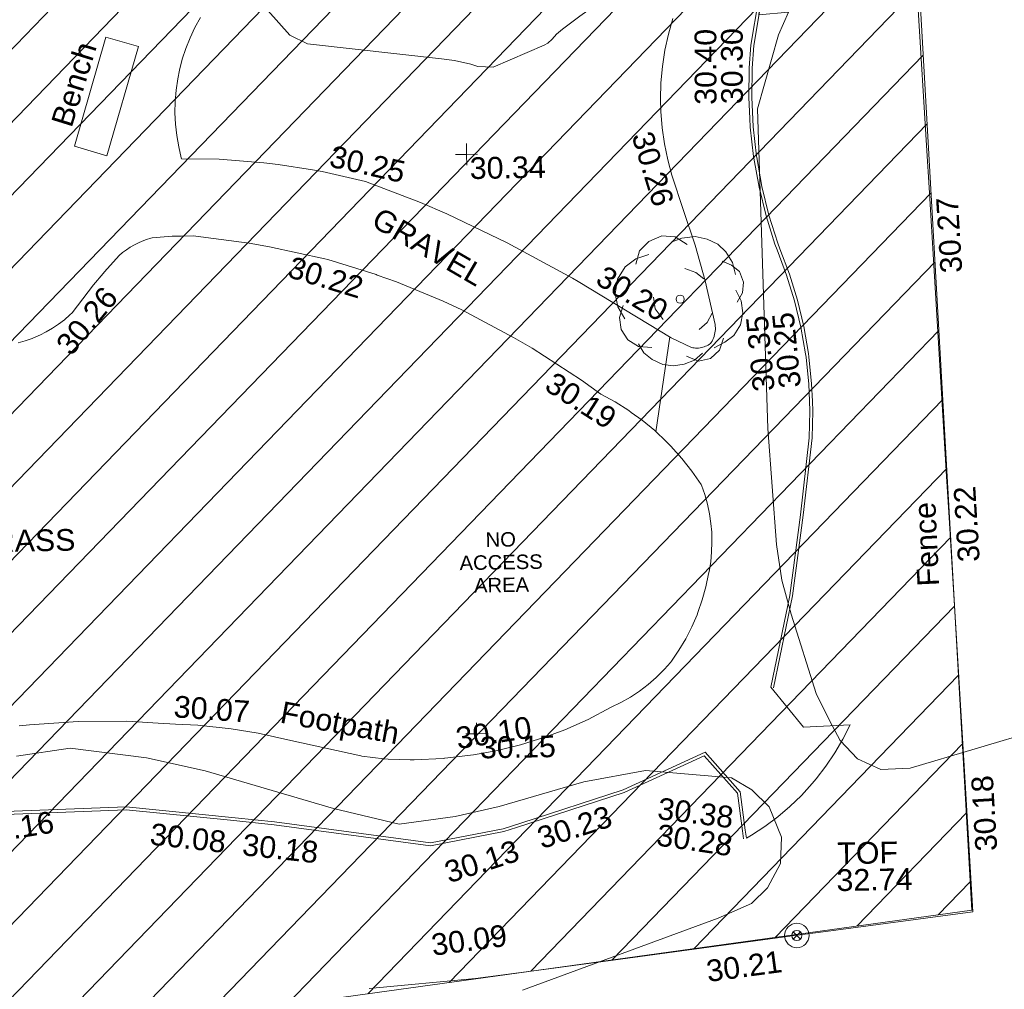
# Model space of a CAD drawing. Header units: millimetres. Extents: x -290717 to 520720, y -103372 to 287762.
# Tile 311 of 375: x 238464 to 255461, y 94482 to 111216. Entities that reach past the tile are written whole.
import ezdxf

# ---------------------------------------------------------------- set-up
doc = ezdxf.new("R2010")
doc.units = ezdxf.units.MM
doc.linetypes.add('IMPORT-HIDDEN2 _3_', pattern=[4762.5, 3175, -1587.5])
doc.linetypes.add('IMPORT-UG_ELEC_STREET LIGHTING_QLB2 _2_', pattern=[2700, 1500, -300.0000000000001, 0, -250, 150, -300.0000000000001, 0, -200])
for name, color, linetype, lineweight, true_color in [('00__TOPO__TOP_OF_FENCE_SYMBOL', 7, 'Continuous', 9, 0x666666), ('00_TOPO_TREE', 7, 'Continuous', 9, 0x666666), ('00_UAV_FENCE', 7, 'Continuous', 9, 0x264c2f), ('00_UAV_FOOTPATH', 7, 'Continuous', 9, 0xa50000), ('00_UAV_FURN_BENCH', 7, 'Continuous', 9, 0x999999), ('00_UAV_KERB_BOTTOM', 1, 'Continuous', 9, 0xff0000), ('00_UAV_KERB_TOP', 7, 'Continuous', 9, 0xa500a5), ('00_UAV_LEVEL_SPOT', 7, 'Continuous', 9, 0x666666), ('00_UAV_TOP_OF_FENCE', 6, 'Continuous', 9, 0xff00ff), ('00_UAV_TREE_LINE', 7, 'Continuous', 9, 0x52a552), ('01_DTM_CONTOUR_MNR', 7, 'Continuous', 9, 0xa5a552), ('12333-PUM-2D-U-0001-C01 - Rev2_REVIT IMPORT_dwg', 7, 'Continuous', 9, 0x767676), ('PUM-CHAMBER EXTENTS', 6, 'IMPORT-HIDDEN2 _3_', 9, 0xff00ff), ('PUM-UNABLE TO SURVEY', 190, 'Continuous', 9, 0x7f00ff)]:
    doc.layers.add(name, color=color, linetype=linetype, lineweight=lineweight, true_color=true_color)
doc.layers.add('00_UAV_SURFACE', color=7, linetype='Continuous', lineweight=9)
doc.layers.add('00_UAV_SURVEY_TEXT', color=7, linetype='Continuous', lineweight=9)
doc.styles.add('Arial_1', font='arial.ttf', dxfattribs={"height": 250})
doc.styles.add('Swis721 Lt BT_2', font='swissl.ttf', dxfattribs={"height": 375})

# ---------------------------------------------------------------- blocks, each defined once
blk = doc.blocks.new('12333-PUM-2D-U-0001-C01 - Rev2_REVIT IMPORT_dwg_CONIFEROUS_TREE-2077251-Site Location Plan Existing')
at = {"layer": '00_TOPO_TREE', "color": 254, "true_color": 0xcccccc, "flags": 128}
for points in [[(-1889.403682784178, 1545.875740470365), (-1717.639711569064, 2118.422311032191), (-1316.857112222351, 2519.204910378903), (-744.3105416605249, 2748.223538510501), (-171.763971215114, 2690.968881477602), (343.5279423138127, 2347.440939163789)], [(-343.5279423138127, 2461.950253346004), (114.5093140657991, 2633.714224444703), (687.0558846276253, 2690.968881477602), (1202.347798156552, 2576.459567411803), (1660.385054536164, 2347.440939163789), (2003.912996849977, 2003.912996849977), (2290.18628213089, 1545.875740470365), (2404.695596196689, 1030.583826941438)], [(-2404.695596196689, -801.5651986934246), (-2690.968881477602, -286.2732852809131), (-2805.478195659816, 286.2732852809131), (-2690.968881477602, 916.0745128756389), (-2347.440939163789, 1431.36642628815), (-1889.403682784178, 1774.894368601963), (-1316.857112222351, 1946.658339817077)], [(229.0186282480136, 1316.857112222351), (687.0558846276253, 1145.093141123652), (1030.583826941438, 858.8198558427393)], [(1832.149025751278, 1603.130397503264), (2232.93162509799, 1431.36642628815), (2576.459567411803, 1145.093141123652), (2748.223538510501, 687.0558846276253), (2690.968881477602, 229.0186282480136), (2461.950253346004, -171.763971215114)], [(-744.3105416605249, -858.8198558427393), (-1087.838483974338, -400.7825993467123), (-1145.093141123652, 114.5093140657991)], [(2404.695596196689, 343.5279423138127), (2633.714224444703, -114.5093140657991), (2690.968881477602, -629.8012275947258), (2576.459567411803, -1145.093141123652), (2290.18628213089, -1603.130397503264), (1889.403682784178, -1889.403682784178), (1431.36642628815, -2118.422311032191)], [(-1259.602455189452, -2061.167653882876), (-1832.149025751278, -2003.912996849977), (-2290.18628213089, -1717.639711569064), (-2576.459567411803, -1259.602455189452), (-2633.714224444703, -744.3105416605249), (-2461.950253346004, -229.0186282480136)], [(1374.111769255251, -629.8012275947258), (1145.093141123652, -1030.583826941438), (801.5651986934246, -1316.857112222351)], [(916.0745128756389, -2347.440939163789), (572.5465705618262, -2633.714224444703), (114.5093140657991, -2805.478195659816), (-343.5279423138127, -2862.732852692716), (-801.5651986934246, -2805.478195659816), (-1259.602455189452, -2576.459567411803), (-1603.130397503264, -2290.18628213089), (-1832.149025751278, -1889.403682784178)], [(1832.149025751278, -1717.639711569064), (1660.385054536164, -2232.93162509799), (1259.602455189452, -2576.459567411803), (744.3105416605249, -2690.968881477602), (229.0186282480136, -2461.950253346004)]]:
    blk.add_lwpolyline(points, dxfattribs=at)
at = {"layer": '00_TOPO_TREE', "color": 254, "true_color": 0xcccccc}
blk.add_circle((0, 0), 176.6246020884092, dxfattribs=at)
blk = doc.blocks.new('12333-PUM-2D-U-0001-C01 - Rev2_REVIT IMPORT_dwg_MSL_Node_LineworkTOF-2077248-Site Location Plan Existing')
at = {"layer": '00__TOPO__TOP_OF_FENCE_SYMBOL', "color": 254, "true_color": 0xcccccc, "flags": 128}
for points in [[(165.3591892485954, 165.3591892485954), (0, 0), (-165.3591892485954, 165.3591892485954)], [(165.3591892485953, -165.3591892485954), (0, 0), (-165.3591892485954, -165.3591892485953)]]:
    blk.add_lwpolyline(points, dxfattribs=at)
at = {"layer": '00__TOPO__TOP_OF_FENCE_SYMBOL', "color": 254, "true_color": 0xcccccc}
for radius in [562.5594001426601, 233.853208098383]:
    blk.add_circle((0, 0), radius, dxfattribs=at)
blk = doc.blocks.new('12333-PUM-2D-U-0001-C01 - Rev2_REVIT IMPORT_dwg_UAV-2077255-Site Location Plan Existing')
at = {"layer": '00_UAV_LEVEL_SPOT', "color": 254, "true_color": 0xcccccc, "flags": 128}
for points in [[(500.0000000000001, 0), (0, 0), (0, 500.0000000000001)], [(0, -500.0000000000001), (0, 0), (-500.0000000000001, 0)]]:
    blk.add_lwpolyline(points, dxfattribs=at)
blk = doc.blocks.new('12333-PUM-2D-U-0001-C01 - Rev2_REVIT IMPORT_dwg_MGS62954_T2_Galway_ITM_3d_Rev1-2077680-Site Location Plan Existing')
at = {"layer": '00_UAV_FENCE', "color": 254, "true_color": 0xcccccc, "flags": 128}
blk.add_lwpolyline([(534157759.8611084, 725664272.934727), (534157837.3240142, 725662459.3871171), (534157946.5164652, 725659921.2768465), (534157973.6329665, 725659290.9707307), (534158085.0357877, 725656701.4817863), (534158188.5100127, 725654296.2881024), (534158215.0078257, 725653680.363001), (534158346.0710186, 725650633.8810055), (534158403.3944736, 725649301.4331304), (534158511.8670542, 725646780.0557969), (534156052.1760992, 725646494.657027), (534155345.8793491, 725646412.7051773), (534152416.8793491, 725646067.7051773), (534151088.0616478, 725645914.1764388), (534149906.8793491, 725645777.7051772), (534148069.879349, 725645636.7051773)], dxfattribs=at)
at = {"layer": '00_UAV_FOOTPATH', "color": 254, "true_color": 0xcccccc, "flags": 128}
for points in [[(534145449.2815064, 725662443.9183617), (534145351.0006813, 725662273.277899), (534145263.6283943, 725662096.8030525), (534145187.5094637, 725661915.1902875), (534145122.9442964, 725661729.1563466), (534145070.1877015, 725661539.4354208), (534145038.083, 725661393.051), (534145006.5980888, 725661198.6648165), (534144987.3809155, 725661002.6852556), (534144980.507321, 725660805.8857594), (534144986.0044328, 725660609.0430055), (534145003.850556, 725660412.9338422), (534145033.9752603, 725660218.332223), (534145076.2596571, 725660026.0061514), (534145080.0830002, 725660011.0510002), (534145730.6609791, 725659992.2296207), (534146498.0830001, 725659919.051), (534146743.6170623, 725659885.3049922), (534147337.0492183, 725659778.4840844), (534147502.3263927, 725659748.733324), (534148250.9631777, 725659564.7913959), (534149191.0829999, 725659186.0509999), (534149640.6352447, 725658983.2217125), (534150674.0829999, 725658460.051), (534151789.0830001, 725657835.0510001), (534151888.7143655, 725657772.5603212), (534153479.083, 725656775.0509999), (534153822.083, 725656601.051), (534153846.0933793, 725656595.8995048), (534153871.1223757, 725656592.1307328), (534153896.3386263, 725656589.9409809), (534153921.6426139, 725656589.3388917), (534153946.9344754, 725656590.3268411), (534153972.1143954, 725656592.9009303), (534153997.0830001, 725656597.0510001), (534154018.3986583, 725656601.890403), (534154042.7114779, 725656608.9289473), (534154066.5343679, 725656617.480217), (534154089.7733101, 725656627.5104643), (534154112.3365913, 725656638.9801047), (534154134.1351643, 725656651.8438723), (534154155.083, 725656666.0510001), (534154165.5648601, 725656681.0660591), (534154180.8478538, 725656705.5463222), (534154194.5635617, 725656730.9379063), (534154206.6578539, 725656757.1406021), (534154217.0830001, 725656784.0509999), (534154219.0405653, 725656789.7356867), (534154227.3946145, 725656817.3592825), (534154233.9976791, 725656845.4529243), (534154238.8236997, 725656873.9057399), (534154241.8536301, 725656902.6054384), (534154243.0755126, 725656931.4387556), (534154242.4845252, 725656960.2918996), (534154240.0829999, 725656989.0510001), (534154081.083, 725657750.051), (534153919.0829999, 725658366.051), (534153730.5443745, 725658968.3822937), (534153539.0830001, 725659580.0510001), (534153470.6867661, 725659846.4512002), (534153417.600422, 725660123.5661851), (534153382.0190254, 725660403.4676663), (534153364.083, 725660685.0510001), (534153362.2703775, 725660897.6323082), (534153375.4021762, 725661179.4805487), (534153406.2054597, 725661459.9480737), (534153454.5586615, 725661737.9280059), (534153520.2709538, 725662012.3232857), (534153603.083, 725662282.051)], [(534153366.2405989, 725651169.1361855), (534153384.5752094, 725651193.2698545), (534153516.9956866, 725651381.0785341), (534153637.3622578, 725651576.8313668), (534153745.1998909, 725651779.7558054), (534153840.083, 725651989.0510001), (534153856.4075041, 725652028.9547709), (534153935.4238379, 725652244.7410122), (534154000.734921, 725652465.0629252), (534154052.0830001, 725652689.051), (534154061.2121387, 725652730.4435925), (534154091.4068572, 725652898.4187007), (534154110.9947489, 725653067.9582907), (534154119.8985096, 725653238.3932666), (534154118.0830001, 725653409.051), (534154107.9263314, 725653555.7549181), (534154086.2071432, 725653725.0346714), (534154053.9016492, 725653892.6166307), (534154011.1373445, 725654057.8394264), (534153958.0830001, 725654220.0510001), (534153951.0704755, 725654231.3653622), (534153794.6183591, 725654466.176328), (534153623.7310625, 725654690.7002383), (534153439.0830001, 725654904.0510001), (534153366.6599262, 725654980.7753879), (534153164.3051655, 725655177.4121222), (534152950.0027831, 725655360.9548781), (534152764.7599873, 725655500.4386089), (534152724.5985323, 725655530.6792967), (534152488.9819811, 725655685.915553), (534152244.083, 725655826.0509999), (534151915.1166218, 725656068.9329895), (534151073.0830001, 725656635.051), (534150757.5019732, 725656828.1182935), (534149870.083, 725657320.0510002), (534149553.6968081, 725657474.0712432), (534148753.0830001, 725657821.051), (534148423.6200768, 725657946.59767), (534148403.5770634, 725657954.2353536), (534147575.083, 725658228.0509999), (534147521.2447129, 725658242.6683745), (534146571.083, 725658467.0510001), (534146224.1146226, 725658533.4638536), (534145258.2533002, 725658675.8251882), (534145053.2533003, 725658678.8251882), (534144895.8241624, 725658675.9370217), (534144551.2533003, 725658653.8251883), (534144527.815935, 725658648.4224112), (534144449.786716, 725658627.0524629), (534144373.2533002, 725658600.8251882), (534144312.5720279, 725658576.093812), (534144239.5090939, 725658541.351311), (534144168.7718329, 725658502.0897068), (534144100.639412, 725658458.4639468), (534144035.3807191, 725658410.6462024), (534143973.2533004, 725658358.8251883), (534143714.6102917, 725658080.9895887), (534143690.2533004, 725658054.8251883), (534143523.6568678, 725657863.02561), (534143144.2533003, 725657384.8251882), (534143106.7663464, 725657350.3583648), (534143010.0770382, 725657269.0215518), (534142908.471343, 725657193.9164107), (534142802.350253, 725657125.3393466), (534142692.1325791, 725657063.5610023), (534142578.2533003, 725657008.8251882), (534142564.7043902, 725657002.8887807), (534142447.2669216, 725656956.2739717), (534142327.1342209, 725656917.1251059), (534142204.7803969, 725656885.5966862)], [(534142105.2533003, 725650275.8251882), (534142285.397572, 725650291.5761493), (534143125.8576849, 725650332.8315724), (534143967.2497909, 725650321.2326602), (534144507.6801639, 725650279.7456417), (534144806.2533003, 725650256.8251882), (534145191.4075764, 725650229.9760462), (534145763.2533003, 725650159.8251882), (534146231.1929675, 725650074.9588202), (534146791.2533003, 725649939.8251883), (534147995.2533004, 725649651.8251882), (534148012.5233224, 725649648.8968307), (534148388.2533002, 725649597.8251883), (534148463.7437415, 725649590.4491332), (534148842.2533004, 725649567.8251882), (534148913.8784668, 725649567.7031107), (534149414.2533003, 725649584.8251882), (534149438.6453744, 725649586.469495), (534149441.1076064, 725649586.6354778), (534149939.2533003, 725649636.8251883), (534150327.048021, 725649700.3039727), (534150754.6000267, 725649796.7366182), (534151175.2533002, 725649919.8251883), (534151523.565857, 725650044.0510719), (534151927.1727493, 725650214.9353874), (534152319.2533004, 725650410.8251882), (534152331.794668, 725650416.2684137), (534152500.6876199, 725650496.4411916), (534152664.21321, 725650587.0606432), (534152821.726077, 725650687.769135), (534152972.6045901, 725650798.1692163), (534153116.2533003, 725650917.8251882), (534153127.7271957, 725650928.0629826), (534153262.9137099, 725651057.2028679), (534153366.2405984, 725651169.1361845)], [(534155091.2533004, 725650715.8251882), (534155641.2533002, 725650013.8251883), (534156449.2533002, 725650041.8251883), (534156320.6865256, 725649796.9841149), (534156176.9997499, 725649560.6989543), (534156018.7600393, 725649333.9022156), (534155846.5918935, 725649117.4889622), (534155778.2533003, 725649038.8251882), (534155588.0316997, 725648838.095745), (534155385.5815521, 725648649.7065085), (534155171.7018355, 725648474.4009652), (534154947.2366355, 725648312.8709657), (534154713.0718138, 725648165.7539954), (534154624.0827727, 725648115.0509883)]]:
    blk.add_lwpolyline(points, dxfattribs=at)
at = {"layer": '00_UAV_FURN_BENCH', "color": 254, "true_color": 0xcccccc, "flags": 128}
blk.add_lwpolyline([(534143235.6745, 725660258.4935), (534143810.6745, 725662135.4935), (534144368.8917984, 725661964.4892663), (534143793.8917985, 725660087.4892663)], close=True, dxfattribs=at)
at = {"layer": '00_UAV_KERB_BOTTOM', "color": 254, "true_color": 0xcccccc, "flags": 128}
for points in [[(534155091.2533004, 725650715.8251882), (534155446.2535001, 725652291.825), (534155654.2535001, 725653682.825), (534155829.2535, 725655007.825), (534155847.8859338, 725655467.0725608), (534155843.9383833, 725655648.1107912), (534155837.7104669, 725655933.7286614), (534155798.2535, 725656398.825), (534155791.2272614, 725656457.0961019), (534155718.9995049, 725656918.2409898), (534155617.9587463, 725657373.9406952), (534155488.5037473, 725657822.3967797), (534155331.1454077, 725658261.839392), (534155296.3469483, 725658357.525212), (534155152.1249236, 725658848.023086), (534155038.9861047, 725659346.6088498), (534154957.3769985, 725659851.3148136), (534154954.083, 725659877.051), (534154905.9481689, 725660386.0413677), (534154901.296878, 725660533.8546197), (534154889.8680903, 725660897.0497702), (534154905.9062253, 725661408.0594908), (534154940.0830001, 725661800.051), (534155377.0830001, 725664144.051)], [(534141391.0827727, 725648791.0509884), (534143930.0827727, 725648843.0509883), (534145806.0405153, 725648622.0477476), (534146485.0827727, 725648542.0509883), (534149172.0827727, 725648130.0509883), (534150430.0827727, 725648352.0509884), (534150736.1562805, 725648445.4467969), (534152511.0827727, 725648987.0509886), (534153937.0827726, 725649613.0509883), (534154532.0827726, 725648917.0509883), (534154607.9140484, 725648256.0000846), (534154624.0827727, 725648115.0509883)]]:
    blk.add_lwpolyline(points, dxfattribs=at)
at = {"layer": '00_UAV_KERB_TOP', "color": 254, "true_color": 0xcccccc, "flags": 128}
for points in [[(534155140.0311338, 725650704.8377881), (534155495.4332299, 725652282.6217918), (534155703.7669909, 725653675.8538189), (534155879.1203485, 725655003.5292417), (534155897.9080437, 725655466.6036447), (534155894.1918569, 725655637.0313301), (534155887.6643302, 725655936.3895955), (534155847.99979, 725656403.9326919), (534155840.7618458, 725656463.9595433), (534155768.1541167, 725656927.5304012), (534155666.4330758, 725657386.2982197), (534155536.1064883, 725657837.7736477), (534155378.2184215, 725658278.6955888), (534155343.8730838, 725658373.1372416), (534155200.5375647, 725658860.6201178), (534155088.0941886, 725659356.1411692), (534155006.8676413, 725659858.4812247), (534155003.7832015, 725659882.5801173), (534154955.8740117, 725660389.1844925), (534154951.670226, 725660522.7764919), (534154939.8927743, 725660897.0518234), (534154955.8380081, 725661405.1015117), (534154989.6824776, 725661793.2816348), (534155418.6301792, 725664094.0903589)], [(534131164.5431072, 725645859.4837521), (534132939.5151873, 725646170.4675903), (534134889.0295101, 725646833.0017635), (534135953.0681987, 725647238.192967), (534136503.3540448, 725647447.7445431), (534139188.6336557, 725648274.5989563), (534140755.2052697, 725648605.5946745), (534141396.8130963, 725648741.1578633), (534143927.6582174, 725648792.990847), (534145727.996924, 725648580.8961502), (534146478.3667628, 725648492.4964156), (534149172.6535214, 725648079.3791307), (534150441.7668839, 725648303.3403124), (534150661.3086846, 725648370.3316835), (534152528.4882811, 725648940.0861496), (534153923.1955595, 725649552.348952), (534154484.1497387, 725648896.1739794), (534154558.8702379, 725648244.8061504), (534154574.4085392, 725648109.3526974)]]:
    blk.add_lwpolyline(points, dxfattribs=at)
at = {"layer": '00_UAV_SURFACE', "color": 254, "true_color": 0xcccccc}
blk.add_line((534153455.8916091, 725656789.5970795), (534153185.2670844, 725655157.0425334), dxfattribs=at)
at = {"layer": '00_UAV_TREE_LINE', "color": 254, "true_color": 0xcccccc, "flags": 128}
for points in [[(534150712.6632069, 725645564.6276921), (534154115.6632069, 725646744.6276921), (534154690.6632069, 725646990.6276921), (534154972.6632069, 725647253.627692), (534155203.6632069, 725647667.627692), (534155231.6632069, 725648122.6276921), (534155027.6632069, 725648651.6276921), (534154735.6632069, 725648949.6276921), (534154384.6632069, 725649160.627692), (534152905.2533002, 725649312.8251882), (534151836.2533004, 725649136.8251883), (534150367.2533003, 725648739.8251882), (534149605.2533003, 725648577.8251882), (534148638.2533003, 725648463.8251882), (534147507.2533003, 725648751.8251883), (534145303.2533003, 725649442.8251883), (534144292.2533004, 725649686.8251882), (534142979.2533003, 725649873.8251882), (534142052.2533002, 725649750.8251883)], [(534159729.6632069, 725649902.6276921), (534157471.6632069, 725649278.6276921), (534156963.6632069, 725649260.6276921), (534156565.6632069, 725649453.6276921), (534156270.6632069, 725649773.627692), (534156097.6632069, 725650109.627692), (534155873.6632068, 725650593.6276921), (534155462.6632069, 725651969.6276921), (534155316.6632069, 725652557.627692), (534155233.6632068, 725653177.6276921), (534155120.6741786, 725655177.4932739), (534155035.6741787, 725660700.4932739), (534155419.6741787, 725661969.493274), (534155961.6741786, 725663142.4932739), (534156483.6741787, 725663939.4932739), (534156810.6741786, 725664293.4932739), (534157126.6741787, 725664511.4932739), (534157523.6741787, 725664603.493274), (534158477.1989361, 725664544.7525), (534159547.198936, 725664272.7525)]]:
    blk.add_lwpolyline(points, dxfattribs=at)
at = {"layer": '01_DTM_CONTOUR_MNR', "color": 254, "true_color": 0xcccccc, "flags": 128}
blk.add_lwpolyline([(534155600.3704773, 725662360.5574038), (534155090, 725662320.0000002), (534155155.4436451, 725662827.8457236), (534155210.0000001, 725663240), (534154540.1104198, 725663262.3625735), (534153800.0000001, 725663410.0000001), (534152736.0149263, 725662863.2580627), (534151997.5686257, 725662350.76984), (534151835.6200876, 725662233.493775), (534151692.9180681, 725662135.6343424), (534151587.490874, 725662047.117034), (534151513.2911025, 725661964.6505197), (534151437.4084757, 725661897.3853643), (534151373.3977595, 725661862.9767495), (534150485.9642027, 725661496.5906581), (534150222.3179615, 725661515.663021), (534150099.362927, 725661558.7437536), (534149822.1170736, 725661622.5022157), (534149594.0496541, 725661658.2295483), (534147286.4025748, 725661957.1733944), (534146988.3186712, 725662112.4521062), (534146240.2718863, 725662979.6847942)], dxfattribs=at)
for name, p, xscale, yscale, zscale in [('12333-PUM-2D-U-0001-C01 - Rev2_REVIT IMPORT_dwg_UAV-2077255-Site Location Plan Existing', (534150000, 725660000), 0.375, 0.375, 0.375), ('12333-PUM-2D-U-0001-C01 - Rev2_REVIT IMPORT_dwg_CONIFEROUS_TREE-2077251-Site Location Plan Existing', (534153644.59, 725657437.9944999), 0.4, 0.4, 0.4), ('12333-PUM-2D-U-0001-C01 - Rev2_REVIT IMPORT_dwg_UAV-2077255-Site Location Plan Existing', (534150000, 725650000.0000001), 0.375, 0.375, 0.375), ('12333-PUM-2D-U-0001-C01 - Rev2_REVIT IMPORT_dwg_MSL_Node_LineworkTOF-2077248-Site Location Plan Existing', (534155466.0700293, 725646423.0779341), 0.375, 0.375, 0.375)]:
    blk.add_blockref(name, p, dxfattribs=dict(xscale=xscale, yscale=yscale, zscale=zscale))
at = {"layer": '00_UAV_FENCE', "color": 251, "true_color": 0x666666, "char_height": 375, "attachment_point": 1, "line_spacing_factor": 1.005061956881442, "style": 'Swis721 Lt BT_2'}
for s, insert, width, rotation in [('30.27', (534158146.778703, 725657799.8351853), 1495.902363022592, 92.46341193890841), ('30.22', (534158361.5353836, 725652807.9503762), 1495.902363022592, 92.46341192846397), ('Fence', (534157654.7713566, 725652402.409952), 1681.10932225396, 91.67235444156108), ('30.18', (534158576.496441, 725647811.3149737), 1495.902363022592, 92.46341193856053), ('30.09', (534149134.7878398, 725646553.9159837), 1495.902363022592, 6.590608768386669), ('30.21', (534153874.4155347, 725646018.6351389), 1495.902363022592, 6.6471510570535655)]:
    blk.add_mtext(s, dxfattribs=dict(at, insert=insert, width=width, rotation=rotation))
at = {"layer": '00_UAV_FOOTPATH', "color": 251, "true_color": 0x666666, "char_height": 375, "attachment_point": 1, "line_spacing_factor": 1.005061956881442, "style": 'Swis721 Lt BT_2'}
for s, insert, width, rotation in [('30.26', (534153212.1053617, 725660378.2926185), 1495.902363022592, 286.01253668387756), ('30.25', (534147697.1903811, 725660200.4446365), 1495.902363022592, 346.3048041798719), ('30.22', (534146968.2176139, 725658302.8147905), 1495.902363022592, 342.0792478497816), ('30.20', (534152363.6427213, 725658059.2577598), 1495.902363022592, 327.90328459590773), ('30.26', (534142830.0324258, 725656866.8445674), 1495.902363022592, 49.74792994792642), ('30.19', (534151460.7414738, 725656239.9695086), 1495.902363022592, 326.2761264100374), ('30.07', (534144800.3292943, 725650751.029899), 1495.902363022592, 354.94672334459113), ('Footpath', (534146669.465853, 725650623.0329939), 2436.183848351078, 348.4317013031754), ('30.10', (534149618.5611812, 725650111.2386513), 1495.902363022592, 7.861239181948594)]:
    blk.add_mtext(s, dxfattribs=dict(at, insert=insert, width=width, rotation=rotation))
at = {"layer": '00_UAV_FURN_BENCH', "color": 251, "true_color": 0x666666, "insert": (534142834.4268261, 725660683.925318), "char_height": 375, "width": 1728.598286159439, "attachment_point": 1, "rotation": 71.7644936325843, "line_spacing_factor": 1.005061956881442, "style": 'Swis721 Lt BT_2'}
blk.add_mtext('Bench', dxfattribs=at)
at = {"layer": '00_UAV_KERB_BOTTOM', "color": 251, "true_color": 0x666666, "char_height": 375, "width": 1495.902363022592, "attachment_point": 1, "line_spacing_factor": 1.005061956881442, "style": 'Swis721 Lt BT_2'}
for s, insert, rotation in [('30.30', (534154409.9975279, 725660791.4925691), 89.11282171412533), ('30.25', (534155329.8720896, 725655856.6490616), 94.70475937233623), ('30.08', (534144362.6644688, 725648559.4225543), 352.6491074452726), ('30.28', (534153113.9763727, 725648392.2595137), 350.6258271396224), ('30.13', (534149367.6835731, 725647785.0709245), 16.969136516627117)]:
    blk.add_mtext(s, dxfattribs=dict(at, insert=insert, rotation=rotation))
at = {"layer": '00_UAV_KERB_TOP', "color": 251, "true_color": 0x666666, "char_height": 375, "width": 1495.902363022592, "attachment_point": 1, "line_spacing_factor": 1.005061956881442, "style": 'Swis721 Lt BT_2'}
for s, insert, rotation in [('30.40', (534153954.7239059, 725660787.0943393), 89.17866763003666), ('30.35', (534154876.7737826, 725655806.2245691), 94.58602354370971), ('30.38', (534153133.2375136, 725648847.5902779), 351.9234109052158), ('30.16', (534141346.5119968, 725648609.6662506), 8.232085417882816), ('30.23', (534150979.952177, 725648348.1003723), 16.969136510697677), ('30.18', (534145951.7130128, 725648348.8829042), 352.79264222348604)]:
    blk.add_mtext(s, dxfattribs=dict(at, insert=insert, rotation=rotation))
at = {"layer": '00_UAV_LEVEL_SPOT', "char_height": 375, "width": 1495.902363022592, "attachment_point": 1, "line_spacing_factor": 1.005061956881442, "style": 'Swis721 Lt BT_2'}
for s, insert in [('30.34', (534150051.8765643, 725659949.1441547)), ('30.15', (534150051.8765643, 725649949.1441548))]:
    blk.add_mtext(s, dxfattribs=dict(at, insert=insert))
at = {"layer": '00_UAV_SURVEY_TEXT', "color": 251, "true_color": 0x666666, "insert": (534148506.2183315, 725659129.75245), "char_height": 375, "width": 2322.210334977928, "attachment_point": 1, "rotation": 328.7856393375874, "line_spacing_factor": 1.005061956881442, "style": 'Swis721 Lt BT_2'}
blk.add_mtext('GRAVEL', dxfattribs=at)
at = {"layer": '00_UAV_SURVEY_TEXT', "color": 251, "true_color": 0x666666, "insert": (534141299.2701786, 725653657.0343747), "char_height": 375, "width": 2018.280965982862, "attachment_point": 1, "line_spacing_factor": 1.005061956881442, "style": 'Swis721 Lt BT_2'}
blk.add_mtext('GRASS', dxfattribs=at)
at = {"layer": '00_UAV_TOP_OF_FENCE', "color": 251, "true_color": 0x666666, "char_height": 375, "attachment_point": 1, "line_spacing_factor": 1.005061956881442, "style": 'Swis721 Lt BT_2'}
for s, insert, width in [('TOF', (534156189.1069639, 725648015.0299716), 1163.479615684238), ('32.74', (534156166.6833221, 725647551.6532668), 1495.902363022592)]:
    blk.add_mtext(s, dxfattribs=dict(at, insert=insert, width=width))
blk = doc.blocks.new('12333-PUM-2D-U-0001-C01 - Rev2_REVIT IMPORT_dwg-1620468-Site Location Plan Existing')
at = {"layer": 'PUM-CHAMBER EXTENTS', "true_color": 0xfff4d4}
h = blk.add_hatch(dxfattribs=at)
h.set_pattern_fill('FP_14', style=0, pattern_type=2)
h.set_pattern_definition([(45, (-533641079.65, -725615854.3560001), (-618.7184335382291, 618.7184335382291), [])])
h.paths.add_polyline_path([(486377.3501529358, 27208.64382130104), (517415.3501528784, 30952.64382136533), (516341.8313309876, 58191.46038827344), (502815.9400485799, 56693.63832640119), (503487.555127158, 50628.70393408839), (496266.2910907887, 49829.03991464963), (495594.5673347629, 55894.95570476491), (481449.0648167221, 54328.51950439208), (485589.4300208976, 31544.49180316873)])
at = {"layer": 'PUM-UNABLE TO SURVEY', "color": 7, "true_color": 0xfff4d4, "flags": 128}
blk.add_lwpolyline([(481449.0648167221, 54328.51950439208), (486377.3501529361, 27208.64382130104), (517415.3501528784, 30952.64382136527), (516341.8313309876, 58191.46038827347)], dxfattribs=at)
blk.add_blockref('12333-PUM-2D-U-0001-C01 - Rev2_REVIT IMPORT_dwg_MGS62954_T2_Galway_ITM_3d_Rev1-2077680-Site Location Plan Existing', (-533641079.6498471, -725615854.3561786))
at = {"layer": 'PUM-UNABLE TO SURVEY', "color": 41, "true_color": 0xffdf7f, "insert": (509394.7876527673, 37616.51243789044), "char_height": 250, "width": 1714.021757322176, "attachment_point": 2, "line_spacing_factor": 0.9417779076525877, "style": 'Arial_1'}
blk.add_mtext('NO\\PACCESS\\PAREA', dxfattribs=at)

msp = doc.modelspace()

# ---------------------------------------------------------------- block references
at = {"layer": '12333-PUM-2D-U-0001-C01 - Rev2_REVIT IMPORT_dwg', "color": 254, "linetype": 'IMPORT-UG_ELEC_STREET LIGHTING_QLB2 _2_', "true_color": 0xffd4d4, "rotation": 0.9999999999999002}
msp.add_blockref('12333-PUM-2D-U-0001-C01 - Rev2_REVIT IMPORT_dwg-1620468-Site Location Plan Existing', (-261895.0770586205, 55869.5817132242), dxfattribs=at)

doc.saveas('drawing.dxf')
